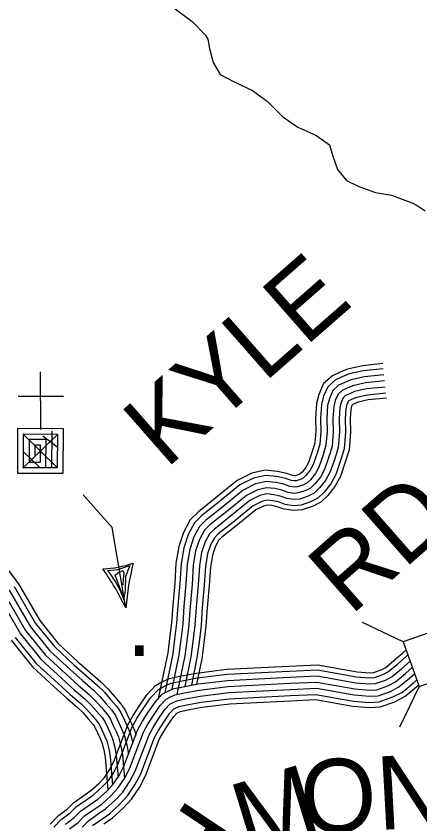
# Model space of a CAD drawing. Extents: x 1788175 to 1969470, y 584502 to 738744.
# Drawn here: x 1940261 to 1942296, y 657681 to 661754 of the extents above; entities that cross this region are included whole.
import ezdxf

# ---------------------------------------------------------------- set-up
doc = ezdxf.new("R2010")
doc.units = 0
for name, color, linetype in [('DESIGN - ROW - Right-of-Way and Easement Labels', 7, 'Continuous'), ('DESIGN - TRANSPORTATION - Text', 7, 'Continuous'), ('DESIGN - UTILITIES - Cable (Overhead) with Text', 7, 'Continuous'), ('DESIGN - UTILITIES - Cable (Underground) with Text', 7, 'Continuous'), ('SURVEY - DRAINAGE - Storm Sewer', 7, 'Continuous'), ('SURVEY - TRANSPORTATION - Roads', 7, 'Continuous')]:
    doc.layers.add(name, color=color, linetype=linetype)

msp = doc.modelspace()

# ---------------------------------------------------------------- linework, layer by layer
at = {"layer": 'DESIGN - TRANSPORTATION - Text'}
msp.add_lwpolyline([(1941041.5, 661805.7), (1941147.5, 661727.4), (1941213.5, 661659.3), (1941227.5, 661637.2), (1941235.4, 661591.1), (1941253.3, 661521), (1941289.3, 661458.9), (1941359.3, 661422.7), (1941451.4, 661378.5), (1941525.4, 661324.4), (1941605.4, 661246.1), (1941681.4, 661194), (1941771.4, 661153.8), (1941839.5, 661105.6), (1941857.4, 661047.5), (1941881.3, 660981.4), (1941925.3, 660925.3), (1941987.3, 660895.1), (1942071.4, 660865), (1942153.5, 660850.9), (1942259.6, 660810.7), (1942287.6, 660796.6), (1942321.6, 660772.5)], dxfattribs=at)
at = {"layer": 'DESIGN - UTILITIES - Cable (Overhead) with Text'}
for p, q in [((1940722, 658958.6), (1940773.8, 658963.9)), ((1940773.8, 658963.9), (1940833.5, 658984.7)), ((1940833.5, 658984.7), (1940812.8, 658928.1)), ((1940735.7, 658942.9), (1940722, 658958.6)), ((1940759.9, 658905.4), (1940735.7, 658942.9)), ((1940760.7, 658935.7), (1940773.7, 658946.7)), ((1940804.2, 658817.7), (1940760.7, 658935.7)), ((1940773.7, 658946.7), (1940798.4, 658958.8)), ((1940798.4, 658958.8), (1940803.2, 658944.6)), ((1940803.2, 658944.6), (1940799.6, 658911.7)), ((1940812.8, 658928.1), (1940810.8, 658857.7)), ((1940784.7, 658859.3), (1940759.9, 658905.4)), ((1940799.6, 658911.7), (1940797.9, 658886.5)), ((1940807.5, 658805.4), (1940784.7, 658859.3)), ((1940810.8, 658857.7), (1940804.2, 658817.7))]:
    msp.add_line(p, q, dxfattribs=at)
msp.add_lwpolyline([(1940813.9, 658770.8), (1940744.3, 659176.3), (1940598.9, 659339.9)], dxfattribs=at)
for centre, radius, start, end in [((1940678.6, 659499.3), 532.3, 272.0918, 288.9502), ((1939422.4, 658082.9), 1552.3, 26.3086, 34.7363), ((1942195.5, 658655.8), 1386.4, 165.8003, 175.2388)]:
    msp.add_arc(centre, radius, start, end, dxfattribs=at)
at = {"layer": 'DESIGN - UTILITIES - Cable (Underground) with Text'}
msp.add_line((1940500.1, 659835.9), (1940272, 659836.6), dxfattribs=at)
for points in [[(1940382, 659960.2), (1940383.6, 659669.7)], [(1940383.5, 659680.6), (1940383.5, 659675.6), (1940497.6, 659675.2), (1940496.8, 659447.1), (1940268.8, 659447.8), (1940269.4, 659675.9), (1940440.5, 659675.4), (1940440.5, 659671.3)], [(1940440.5, 659661.1), (1940439.9, 659475.8), (1940297.4, 659476.2), (1940297.9, 659647.3), (1940469, 659646.8), (1940468.4, 659475.7), (1940411.4, 659475.9), (1940411.9, 659618.4), (1940326.3, 659618.7), (1940326, 659504.6), (1940383, 659504.5), (1940383.3, 659590), (1940354.7, 659590.1), (1940354.6, 659533.1)], [(1940470.7, 659646.8), (1940295.3, 659475.3)], [(1940298.7, 659644.4), (1940467.3, 659477.7)], [(1940394.9, 659638.4), (1940467.6, 659582.7)], [(1940298.4, 659557), (1940379.8, 659478)]]:
    msp.add_lwpolyline(points, dxfattribs=at)
at = {"layer": 'SURVEY - DRAINAGE - Storm Sewer'}
for p, q in [((1942212.2, 658598.3), (1942007.3, 658696.2)), ((1942291.4, 658374.2), (1942193.5, 658169.3))]:
    msp.add_line(p, q, dxfattribs=at)
msp.add_lwpolyline([(1942291.4, 658374.2), (1942515.4, 658453.4), (1942436.2, 658677.5), (1942212.2, 658598.3)], close=True, dxfattribs=at)
at = {"layer": 'SURVEY - TRANSPORTATION - Roads'}
for points in [[(1942108.8, 660001.8), (1942007.7, 659991.3), (1941930.7, 659974.5), (1941893.9, 659958.7), (1941854.7, 659940.6), (1941810.7, 659901), (1941786.4, 659845.5), (1941774.4, 659800.7), (1941769.5, 659725.8), (1941771.4, 659660.4), (1941766.6, 659600.7), (1941753.7, 659559.1), (1941734.3, 659502.7), (1941721.6, 659478.6), (1941701.9, 659454.7), (1941692.9, 659445.7), (1941687.2, 659442.9), (1941667, 659436.2), (1941663.4, 659435.8), (1941654.6, 659437.1), (1941625.7, 659447.9), (1941578.3, 659458.5), (1941516.8, 659464.4), (1941448.7, 659448.9), (1941374.5, 659411.8), (1941259.2, 659317.9), (1941179.6, 659255.1), (1941138.4, 659213.9), (1941105, 659150.1), (1941080.4, 659078.9), (1941066.4, 658995.1), (1941060.1, 658895.6), (1941050.1, 658783.5), (1941044.1, 658694.8), (1941034.4, 658615.4), (1941024.8, 658542.8), (1940977.6, 658313.1)], [(1942111.4, 659976.2), (1942011.8, 659965.9), (1941938.6, 659949.9), (1941904.3, 659935.2), (1941869, 659918.9), (1941832, 659885.6), (1941810.7, 659837), (1941799.9, 659796.5), (1941795.2, 659725.4), (1941797.2, 659659.7), (1941792, 659595.8), (1941778.2, 659551.1), (1941758, 659492.5), (1941743.1, 659464.3), (1941721, 659437.4), (1941708.2, 659424.6), (1941697.1, 659419.1), (1941672.2, 659410.8), (1941662.6, 659410), (1941648.2, 659412), (1941618.4, 659423.2), (1941574.3, 659433), (1941518.5, 659438.4), (1941457.4, 659424.5), (1941388.5, 659390), (1941275.3, 659297.9), (1941196.7, 659235.8), (1941159.3, 659198.5), (1941128.7, 659139.9), (1941105.4, 659072.5), (1941092, 658992.1), (1941085.8, 658893.6), (1941075.7, 658781.5), (1941069.7, 658692.4), (1941059.9, 658612.2), (1941050.1, 658538.5), (1941009.8, 658342.4)], [(1942114.6, 659945.4), (1942016.8, 659935.2), (1941948.1, 659920.2), (1941916.9, 659906.9), (1941886.2, 659892.7), (1941857.7, 659867.1), (1941840, 659826.7), (1941830.6, 659791.4), (1941826.3, 659724.8), (1941828.2, 659658.9), (1941822.6, 659589.9), (1941807.7, 659541.5), (1941786.5, 659480.1), (1941769.1, 659447), (1941744, 659416.5), (1941726.5, 659399.1), (1941709, 659390.3), (1941678.5, 659380.2), (1941661.7, 659378.8), (1941640.4, 659381.8), (1941609.5, 659393.4), (1941569.4, 659402.4), (1941520.5, 659407), (1941467.9, 659395.1), (1941405.4, 659363.8), (1941294.7, 659273.7), (1941217.3, 659212.6), (1941184.6, 659179.9), (1941157.2, 659127.6), (1941135.6, 659064.9), (1941122.8, 658988.6), (1941116.7, 658891.3), (1941106.6, 658779.1), (1941100.6, 658689.4), (1941090.6, 658608.3), (1941080.7, 658533.4), (1941045.2, 658360.2)], [(1942117.8, 659914.6), (1942021.7, 659904.6), (1941957.6, 659890.5), (1941929.5, 659878.5), (1941903.5, 659866.5), (1941883.4, 659848.5), (1941869.4, 659816.4), (1941861.3, 659786.4), (1941857.3, 659724.3), (1941859.3, 659658.1), (1941853.2, 659584), (1941837.1, 659531.9), (1941815.1, 659467.8), (1941795, 659429.7), (1941766.9, 659395.7), (1941744.9, 659373.6), (1941720.8, 659361.6), (1941684.8, 659349.6), (1941660.7, 659347.6), (1941632.7, 659351.6), (1941600.6, 659363.7), (1941564.6, 659371.7), (1941522.5, 659375.7), (1941478.4, 659365.7), (1941422.3, 659337.6), (1941314.1, 659249.5), (1941237.9, 659189.4), (1941209.9, 659161.4), (1941185.8, 659115.3), (1941165.7, 659057.2), (1941153.7, 658985.1), (1941147.6, 658888.9), (1941137.5, 658776.7), (1941131.4, 658686.5), (1941121.4, 658604.4), (1941111.3, 658528.2), (1941071.4, 658334)], [(1942117.8, 659914.6), (1942021.7, 659904.6), (1941957.6, 659890.5), (1941929.5, 659878.5), (1941903.5, 659866.5), (1941883.4, 659848.5), (1941869.4, 659816.4), (1941861.3, 659786.4), (1941857.3, 659724.3), (1941859.3, 659658.1), (1941853.2, 659584), (1941837.1, 659531.9), (1941815.1, 659467.8), (1941795, 659429.7), (1941766.9, 659395.7), (1941744.9, 659373.6), (1941720.8, 659361.6), (1941684.8, 659349.6), (1941660.7, 659347.6), (1941632.7, 659351.6), (1941600.6, 659363.7), (1941564.6, 659371.7), (1941522.5, 659375.7), (1941478.4, 659365.7), (1941422.3, 659337.6), (1941314.1, 659249.5), (1941237.9, 659189.4), (1941209.9, 659161.4), (1941185.8, 659115.3), (1941165.7, 659057.2), (1941153.7, 658985.1), (1941147.6, 658888.9), (1941137.5, 658776.7), (1941131.4, 658686.5), (1941121.4, 658604.4), (1941111.3, 658528.2), (1941078.2, 658367.1)], [(1942121, 659883.7), (1942026.6, 659873.9), (1941967.1, 659860.9), (1941942.1, 659850.2), (1941920.7, 659840.3), (1941909.1, 659829.9), (1941898.7, 659806.1), (1941892.1, 659781.3), (1941888.3, 659723.7), (1941890.3, 659657.3), (1941883.8, 659578.1), (1941866.6, 659522.3), (1941843.6, 659455.5), (1941820.9, 659412.5), (1941789.9, 659374.8), (1941763.2, 659348.2), (1941732.7, 659332.9), (1941691, 659319), (1941659.8, 659316.4), (1941625, 659321.4), (1941591.8, 659333.9), (1941559.7, 659341), (1941524.5, 659344.4), (1941488.9, 659336.3), (1941439.3, 659311.4), (1941333.5, 659225.3), (1941258.6, 659166.2), (1941235.1, 659142.8), (1941214.3, 659103), (1941195.9, 659049.5), (1941184.5, 658981.5), (1941178.5, 658886.5), (1941168.4, 658774.3), (1941162.3, 658683.6), (1941152.1, 658600.4), (1941141.9, 658523.1), (1941111.2, 658373.8)], [(1942124.3, 659852.9), (1942031.5, 659843.3), (1941976.5, 659831.2), (1941954.7, 659821.9), (1941937.9, 659814.2), (1941934.8, 659811.4), (1941928.1, 659795.9), (1941922.8, 659776.3), (1941919.4, 659723.2), (1941921.3, 659656.5), (1941914.4, 659572.2), (1941896.1, 659512.7), (1941872.1, 659443.1), (1941846.9, 659395.2), (1941812.9, 659353.9), (1941781.6, 659322.7), (1941744.6, 659304.2), (1941697.3, 659288.4), (1941658.9, 659285.2), (1941617.2, 659291.2), (1941582.9, 659304.1), (1941554.9, 659310.3), (1941526.5, 659313), (1941499.5, 659306.9), (1941456.2, 659285.2), (1941352.9, 659201.1), (1941279.2, 659143), (1941260.4, 659124.2), (1941242.9, 659090.7), (1941226, 659041.9), (1941215.3, 658978), (1941209.4, 658884.2), (1941199.3, 658771.8), (1941193.2, 658680.7), (1941182.9, 658596.5), (1941172.5, 658517.9), (1941144.2, 658380)], [(1942126.8, 659828.3), (1942035.5, 659818.8), (1941984.1, 659807.6), (1941964.7, 659799.3), (1941954.5, 659794.6), (1941951.4, 659787.7), (1941947.3, 659772.2), (1941944.1, 659722.7), (1941946.1, 659655.9), (1941938.9, 659567.5), (1941919.6, 659505), (1941894.9, 659433.3), (1941867.6, 659381.4), (1941831.2, 659337.3), (1941796.2, 659302.4), (1941754.1, 659281.3), (1941702.3, 659264), (1941658.2, 659260.4), (1941611.1, 659267.1), (1941575.9, 659280.3), (1941551, 659285.9), (1941528.1, 659288), (1941507.8, 659283.4), (1941469.7, 659264.4), (1941368.3, 659181.8), (1941295.6, 659124.5), (1941280.6, 659109.4), (1941265.7, 659080.9), (1941250.1, 659035.7), (1941239.9, 658975.2), (1941234.1, 658882.3), (1941224, 658769.9), (1941217.8, 658678.3), (1941207.4, 658593.4), (1941196.9, 658513.8), (1941170.5, 658385.6)], [(1940149.2, 659054.1), (1940272.4, 658891.1), (1940379.8, 658705.9), (1940471.7, 658591.8), (1940570.8, 658500.2), (1940631.6, 658445.2), (1940687.3, 658397.7), (1940723.7, 658361.3), (1940755.6, 658325), (1940787.5, 658288.6), (1940810.2, 658254.4), (1940829, 658214.4), (1940843.7, 658183), (1940858.8, 658147.7), (1940863.8, 658128.4)], [(1940200, 658843), (1940308.1, 658656.6), (1940408.2, 658532.4), (1940512.3, 658436.2), (1940574.3, 658380.1), (1940628.4, 658334), (1940660.4, 658301.9), (1940690.5, 658267.8), (1940718.5, 658235.8), (1940734.5, 658211.7), (1940750.5, 658177.7), (1940764.5, 658147.6), (1940776.5, 658119.5), (1940788.5, 658073.5), (1940796.5, 658029.4), (1940806.4, 657909.1)], [(1940200, 658843), (1940308.1, 658656.6), (1940408.2, 658532.4), (1940512.3, 658436.2), (1940574.3, 658380.1), (1940628.4, 658334), (1940660.4, 658301.9), (1940690.5, 658267.8), (1940718.5, 658235.8), (1940734.5, 658211.7), (1940750.5, 658177.7), (1940764.5, 658147.6), (1940776.5, 658119.5), (1940788.5, 658073.5), (1940796.5, 658029.4), (1940801.7, 657965.6)], [(1940225.9, 658860.2), (1940333.7, 658674.2), (1940430.9, 658553.6), (1940533.2, 658459.1), (1940594.8, 658403.4), (1940649.4, 658356.8), (1940683, 658323.1), (1940713.8, 658288.3), (1940743.2, 658254.6), (1940761.6, 658227), (1940778.6, 658190.8), (1940792.8, 658160.2), (1940805.9, 658129.6), (1940818.8, 658080.1), (1940827.4, 658032.8)], [(1940251.7, 658877.4), (1940359.3, 658691.8), (1940453.6, 658574.8), (1940554.1, 658482), (1940615.2, 658426.7), (1940670.5, 658379.5), (1940705.7, 658344.4), (1940737, 658308.7), (1940767.8, 658273.5), (1940788.6, 658242.2), (1940806.7, 658203.9), (1940821.1, 658172.9), (1940835.3, 658139.6), (1940848.6, 658088.6)], [(1940174.1, 658825.8), (1940282.4, 658639), (1940385.4, 658511.2), (1940491.4, 658413.3), (1940553.9, 658356.8), (1940607.3, 658311.2), (1940637.8, 658280.7), (1940667.2, 658247.4), (1940693.8, 658216.9), (1940707.4, 658196.5), (1940722.4, 658164.5), (1940736.2, 658135), (1940747.1, 658109.5), (1940758.2, 658066.8), (1940765.7, 658025.3), (1940774.8, 657915.5)], [(1940235.5, 658606.8), (1940343.9, 658472.3), (1940453.1, 658371.4), (1940516.4, 658314.2), (1940568.8, 658269.5), (1940596.4, 658241.8), (1940624.5, 658210), (1940648.6, 658182.4), (1940657.9, 658168.5), (1940671, 658140.5), (1940684.4, 658111.8), (1940693.3, 658091.1), (1940702.8, 658054.6), (1940709.4, 658017.9), (1940723.2, 657851.2)], [(1940256.8, 658621.4), (1940362.7, 658490), (1940470.4, 658390.4), (1940533.4, 658333.5), (1940586.3, 658288.4), (1940615.2, 658259.5), (1940643.9, 658226.9), (1940669.1, 658198), (1940680.3, 658181.2), (1940694.3, 658151.4), (1940707.9, 658122.3), (1940717.7, 658099.4), (1940727.9, 658060.1), (1940734.9, 658021.3), (1940746.9, 657875.9)], [(1940432.2, 657679.4), (1940472.2, 657722.1), (1940517.4, 657754.9), (1940550.1, 657787.6), (1940602.5, 657824), (1940637.8, 657848.8), (1940677.5, 657884.9), (1940706.3, 657915.3), (1940731.7, 657953.4), (1940753.3, 657994.8), (1940823.8, 658180.1), (1940850.2, 658227.9), (1940880.4, 658275.4), (1940919.1, 658332.2), (1940963.1, 658379.1), (1940995.8, 658397.2), (1941033.8, 658414.8), (1941092.3, 658426.9), (1941170, 658441.6), (1941322, 658460.3), (1941636, 658476.5), (1941782.1, 658482.9), (1941979.7, 658447.8), (1942043.9, 658442.6), (1942061.5, 658443.6), (1942100, 658457.3), (1942124.4, 658470.1), (1942166.9, 658505.8), (1942209.7, 658542.8), (1942226.4, 658558)], [(1940451.4, 657663.8), (1940488.6, 657703.4), (1940533.5, 657736.1), (1940566, 657768.6), (1940616.6, 657803.7), (1940653.3, 657829.4), (1940694.8, 657867.3), (1940725.7, 657899.9), (1940753, 657940.8), (1940775.8, 657984.7), (1940846.3, 658169.7), (1940871.4, 658215.3), (1940901.1, 658261.8), (1940938.4, 658316.7), (1940978.4, 658359.3), (1941007, 658375.2), (1941041.6, 658391.1), (1941097.1, 658402.7), (1941173.8, 658417.2), (1941324.2, 658435.7), (1941637.2, 658451.8), (1941780.4, 658458.1), (1941976.6, 658423.3), (1942043.6, 658417.8), (1942066.4, 658419.1), (1942109.9, 658434.6), (1942138.2, 658449.5), (1942182.9, 658487), (1942226.1, 658524.3), (1942235.4, 658532.7)], [(1940509.2, 657680.1), (1940553.7, 657712.4), (1940586, 657744.7), (1940634.3, 657778.3), (1940672.7, 657805.2), (1940716.5, 657845.1), (1940750, 657880.5), (1940779.7, 657925), (1940804.2, 657971.9), (1940874.5, 658156.6), (1940898.1, 658199.4), (1940927, 658244.8), (1940962.7, 658297.2), (1940997.7, 658334.6), (1941021, 658347.5), (1941051.3, 658361.5), (1941103.2, 658372.3), (1941178.6, 658386.5), (1941326.9, 658404.8), (1941638.6, 658420.8), (1941778.4, 658426.9), (1941972.6, 658392.5), (1942043.2, 658386.8), (1942072.6, 658388.4), (1942122.4, 658406.2), (1942155.6, 658423.6), (1942203, 658463.4), (1942246.6, 658501)], [(1940529.8, 657656.7), (1940573.9, 657688.8), (1940606, 657720.8), (1940652.1, 657752.9), (1940692.2, 657780.9), (1940738.3, 657823), (1940774.3, 657861.1), (1940806.4, 657909.1), (1940832.5, 657959.2), (1940902.7, 658143.6), (1940924.8, 658183.6), (1940952.9, 658227.7), (1940987, 658277.8), (1941017, 658309.8), (1941035.1, 658319.9), (1941061.1, 658331.9), (1941109.2, 658341.9), (1941183.3, 658355.9), (1941329.6, 658373.9), (1941640.1, 658389.8), (1941776.3, 658395.8), (1941968.6, 658361.7), (1942042.8, 658355.7), (1942078.8, 658357.7), (1942134.9, 658377.7), (1942173, 658397.7), (1942223.1, 658439.8), (1942257.7, 658469.6)], [(1940529.8, 657656.7), (1940573.9, 657688.8), (1940606, 657720.8), (1940652.1, 657752.9), (1940692.2, 657780.9), (1940738.3, 657823), (1940774.3, 657861.1), (1940806.4, 657909.1), (1940832.5, 657959.2), (1940902.7, 658143.6), (1940924.8, 658183.6), (1940952.9, 658227.7), (1940987, 658277.8), (1941017, 658309.8), (1941035.1, 658319.9), (1941061.1, 658331.9), (1941109.2, 658341.9), (1941183.3, 658355.9), (1941329.6, 658373.9), (1941640.1, 658389.8), (1941776.3, 658395.8), (1941968.6, 658361.7), (1942042.8, 658355.7), (1942078.8, 658357.7), (1942134.9, 658377.7), (1942173, 658397.7), (1942223.1, 658439.8), (1942257.7, 658469.6)], [(1940594.1, 657665.1), (1940625.9, 657697), (1940669.8, 657727.5), (1940711.6, 657756.7), (1940760, 657800.9), (1940798.7, 657841.7), (1940833.1, 657893.3), (1940860.8, 657946.5), (1940930.9, 658130.5), (1940951.5, 658167.8), (1940978.8, 658210.7), (1941011.2, 658258.3), (1941036.3, 658285.1), (1941049.1, 658292.2), (1941070.9, 658302.2), (1941115.2, 658311.5), (1941188.1, 658325.2), (1941332.3, 658343), (1941641.6, 658358.9), (1941774.3, 658364.7), (1941964.7, 658330.9), (1942042.4, 658324.6), (1942085, 658327), (1942147.4, 658349.2), (1942190.4, 658371.9), (1942243.2, 658416.2), (1942268.8, 658438.3)], [(1940645.9, 657673.1), (1940687.5, 657702), (1940731, 657732.4), (1940781.7, 657778.7), (1940823, 657822.2), (1940859.9, 657877.5), (1940889.2, 657933.8), (1940959.1, 658117.4), (1940978.1, 658152), (1941004.6, 658193.6), (1941035.5, 658238.9), (1941055.6, 658260.3), (1941063.1, 658264.5), (1941080.7, 658272.6), (1941121.3, 658281.1), (1941192.9, 658294.6), (1941335, 658312.1), (1941643.1, 658327.9), (1941772.2, 658333.6), (1941960.7, 658300.2), (1942042, 658293.5), (1942091.2, 658296.3), (1942159.9, 658320.8), (1942207.8, 658346), (1942263.3, 658392.6), (1942279.9, 658406.9)], [(1940702.2, 657680.9), (1940747.1, 657712.3), (1940799.7, 657760.3), (1940843.2, 657806.2), (1940882, 657864.4), (1940912.7, 657923.2), (1940982.5, 658106.6), (1941000.3, 658138.9), (1941026.1, 658179.5), (1941055.6, 658222.8), (1941071.6, 658239.8), (1941074.8, 658241.6), (1941088.8, 658248), (1941126.3, 658255.8), (1941196.8, 658269.2), (1941337.2, 658286.4), (1941644.3, 658302.2), (1941770.5, 658307.8), (1941957.4, 658274.6), (1942041.6, 658267.8), (1942096.3, 658270.8), (1942170.3, 658297.2), (1942222.2, 658324.5), (1942280, 658373), (1942289, 658380.8)]]:
    msp.add_lwpolyline(points, dxfattribs=at)

# ---------------------------------------------------------------- texts
at = {"layer": 'DESIGN - ROW - Right-of-Way and Easement Labels'}
for s, rotation, p in [('KYLE', 41.2757, (1941014.9, 659467)), ('RD.', 41.2757, (1941946.2, 658726.7)), ('OND', 3.1626, (1941702.2, 657628.7)), ('M', 17.0168, (1941423.4, 657513.1)), ('RICH', 56.2949, (1940770.3, 656607.8))]:
    msp.add_text(s, height=370, rotation=rotation, dxfattribs=at).set_placement(p)
at = {"layer": 'DESIGN - UTILITIES - Cable (Underground) with Text'}
msp.add_text('.', height=343, dxfattribs=at).set_placement((1940817.4, 658528.1))

doc.saveas('drawing.dxf')
